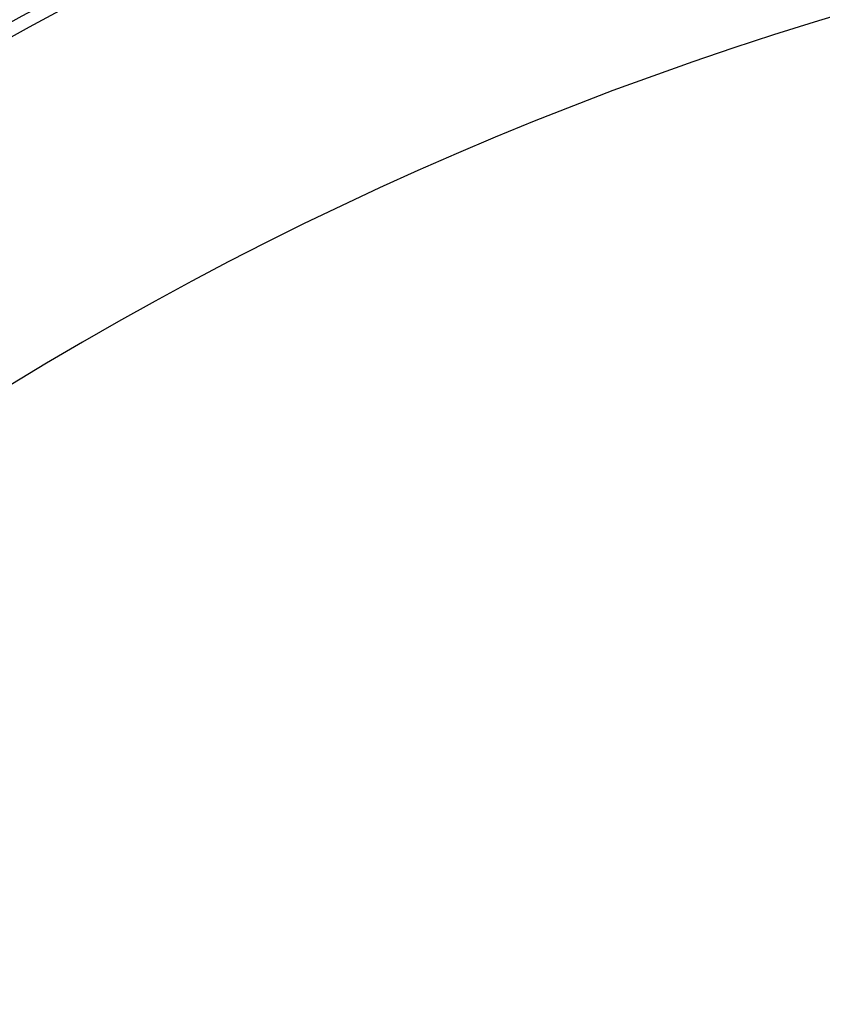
# Model space of a CAD drawing. Header units: millimetres. Extents: x 0 to 297, y 0 to 210.
# Tile 335 of 405: x 239.21 to 240.21, y 157.95 to 159.19. Entities that reach past the tile are written whole.
import ezdxf

# ---------------------------------------------------------------- set-up
doc = ezdxf.new("R2010")
doc.units = ezdxf.units.MM
doc.header["$LTSCALE"] = 16.335
doc.layers.get('0').update_dxf_attribs({"linetype": 'CONTINUOUS'})
doc.layers.add('AXES_REF', color=7, linetype='CONTINUOUS')

msp = doc.modelspace()

# ---------------------------------------------------------------- linework, layer by layer
at = {"color": 7, "linetype": 'Continuous'}
for radius in [4.8479, 4.8475, 4.8165]:
    msp.add_circle((241.5069, 154.9565), radius, dxfattribs=at)
msp.add_arc((241.5069, 154.9565), 4.8, 278.2771, 261.7229, dxfattribs=at)
at = {"layer": 'AXES_REF', "color": 7, "linetype": 'Continuous'}
msp.add_arc((241.5069, 154.9565), 4.91, 113.0826, 66.9174, dxfattribs=at)
at = {"layer": 'AXES_REF', "color": 9, "linetype": 'Continuous'}
msp.add_arc((241.5069, 154.9565), 4.4223, 94.4118, 85.5882, dxfattribs=at)

doc.saveas('drawing.dxf')
